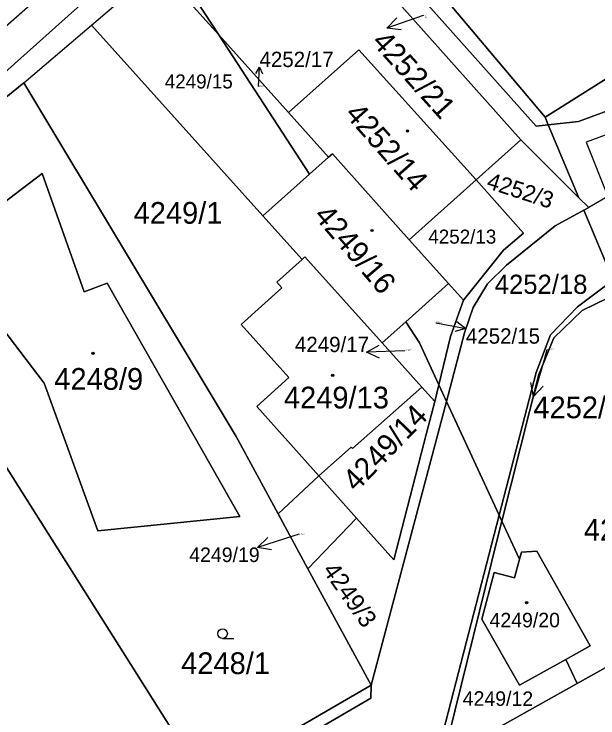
# Model space of a CAD drawing. Extents: x -598233 to -596890, y -1157848 to -1156431.
# Drawn here: x -598163.7 to -598118, y -1156969.1 to -1156914 of the extents above; entities that cross this region are included whole.
import ezdxf

# ---------------------------------------------------------------- set-up
doc = ezdxf.new("R2010")
doc.units = 0
for name, color, linetype in [('Level 1', 7, 'Continuous'), ('Level 3', 7, 'Continuous'), ('Level 4', 7, 'Continuous'), ('Level 5', 7, 'Continuous'), ('Level 57', 7, 'Continuous'), ('Level 60', 7, 'Continuous'), ('Vrstva 60', 7, 'Continuous')]:
    doc.layers.add(name, color=color, linetype=linetype)

msp = doc.modelspace()

# ---------------------------------------------------------------- linework, layer by layer
at = {"layer": 'Level 1'}
for points in [[(-598143.12, -1156902.43), (-598141.91, -1156901.35), (-598122.85, -1156922.75), (-598121.9, -1156922.65)], [(-598143.12, -1156902.43), (-598124.06, -1156923.83)], [(-598151.58, -1156909.65), (-598147.69, -1156915.62)], [(-598157.65, -1156914.85), (-598152.41, -1156910.36)], [(-598152.41, -1156910.36), (-598147.69, -1156915.62)], [(-598131.56, -1156910.86), (-598122.15, -1156922.06)], [(-598122.15, -1156922.06), (-598121.3, -1156921.53), (-598108.44, -1156913.42)], [(-598162.94, -1156919.38), (-598157.65, -1156914.85)], [(-598157.65, -1156914.85), (-598144.23, -1156929.78)], [(-598121.9, -1156922.65), (-598119.55, -1156922.4), (-598105.44, -1156917.19), (-598102.92, -1156914.93)], [(-598142.23, -1156921.7), (-598147.69, -1156915.62)], [(-598147.69, -1156915.62), (-598140.59, -1156926.52)], [(-598127.55, -1156926.97), (-598136.73, -1156916.78), (-598142.23, -1156921.7)], [(-598162.94, -1156919.38), (-598176.4, -1156930.28)], [(-598162.94, -1156919.38), (-598146.32, -1156947.06), (-598143.04, -1156953.11)], [(-598139.09, -1156925.18), (-598142.23, -1156921.7)], [(-598122.15, -1156922.06), (-598121.9, -1156922.65)], [(-598121.9, -1156922.65), (-598119.52, -1156928.37)], [(-598124.06, -1156923.83), (-598127.55, -1156926.97)], [(-598119.52, -1156928.37), (-598124.06, -1156923.83)], [(-598132.78, -1156931.65), (-598138.8, -1156924.92), (-598139.09, -1156925.18)], [(-598140.59, -1156926.52), (-598139.09, -1156925.18)], [(-598169.33, -1156932.42), (-598161.5, -1156926.46), (-598158.22, -1156935.72), (-598156.43, -1156935.06), (-598146.05, -1156953.32), (-598157.15, -1156954.44), (-598161.35, -1156942.88), (-598169.33, -1156932.42)], [(-598144.23, -1156929.78), (-598140.59, -1156926.52)], [(-598132.78, -1156931.65), (-598127.55, -1156926.97)], [(-598128.55, -1156936.38), (-598125.42, -1156932.47), (-598123.85, -1156931.14), (-598127.55, -1156926.97)], [(-598118.74, -1156929.14), (-598119.52, -1156928.37)], [(-598129.87, -1156944.31), (-598128.45, -1156938.93), (-598127.79, -1156936.95), (-598126.65, -1156935.1), (-598125.17, -1156933.64), (-598121.36, -1156930.56), (-598119.11, -1156929.34)], [(-598119.11, -1156929.34), (-598118.74, -1156929.14)], [(-598119.11, -1156929.34), (-598116.8, -1156934.87)], [(-598144.23, -1156929.78), (-598141.17, -1156933.19)], [(-598129.71, -1156935.09), (-598132.78, -1156931.65)], [(-598141.17, -1156933.19), (-598143.14, -1156934.97), (-598142.74, -1156935.41), (-598145.93, -1156938.29), (-598142.2, -1156942.45), (-598144.71, -1156944.7), (-598139.85, -1156950.15)], [(-598141.17, -1156933.19), (-598140.95, -1156932.99), (-598134.89, -1156939.72)], [(-598116.8, -1156934.87), (-598117.12, -1156935.04), (-598119.62, -1156936.9), (-598121.74, -1156939.11), (-598122.85, -1156942.04), (-598125.74, -1156953.22)], [(-598133.06, -1156938.08), (-598129.71, -1156935.09)], [(-598129.71, -1156935.09), (-598128.55, -1156936.38)], [(-598125.53, -1156953.68), (-598122.63, -1156942.2), (-598121.47, -1156939.34), (-598119.26, -1156937.2), (-598117.28, -1156936.23), (-598116.41, -1156935.8)], [(-598128.55, -1156936.38), (-598129.56, -1156939.23), (-598130.47, -1156943.02)], [(-598134.89, -1156939.72), (-598133.06, -1156938.08)], [(-598130.47, -1156943.02), (-598131.99, -1156939.72), (-598133.06, -1156938.08)], [(-598134.89, -1156939.72), (-598131.8, -1156943.19)], [(-598130.47, -1156943.02), (-598130.78, -1156944.33)], [(-598129.87, -1156944.31), (-598130.47, -1156943.02)], [(-598131.8, -1156943.19), (-598137.22, -1156948.01), (-598137.32, -1156947.9), (-598139.85, -1156950.15)], [(-598130.78, -1156944.33), (-598131.8, -1156943.19)], [(-598136.9, -1156953.46), (-598133.99, -1156956.71), (-598131.42, -1156946.81), (-598130.78, -1156944.33)], [(-598135.75, -1156966.54), (-598129.87, -1156944.31)], [(-598125.74, -1156953.22), (-598129.87, -1156944.31)], [(-598150.11, -1156971.99), (-598166.14, -1156946.6)], [(-598139.85, -1156950.15), (-598143.04, -1156953.11)], [(-598139.85, -1156950.15), (-598136.9, -1156953.46)], [(-598143.04, -1156953.11), (-598140.71, -1156957.41)], [(-598136.9, -1156953.46), (-598140.71, -1156957.41)], [(-598104.61, -1157039.73), (-598134.52, -1156987.14), (-598125.74, -1156953.22)], [(-598125.74, -1156953.22), (-598125.53, -1156953.68)], [(-598125.53, -1156953.68), (-598125.92, -1156955.22), (-598126.35, -1156956.92), (-598130.12, -1156972.27)], [(-598124.15, -1156956.66), (-598125.53, -1156953.68)], [(-598124.15, -1156956.66), (-598124.01, -1156956.12), (-598122.81, -1156956.04), (-598118.63, -1156963.45), (-598120.53, -1156964.51)], [(-598124.15, -1156956.66), (-598124.55, -1156958.12), (-598126.14, -1156957.71), (-598127.09, -1156961.36), (-598124.15, -1156966.53), (-598120.53, -1156964.51)], [(-598140.71, -1156957.41), (-598135.75, -1156966.54)], [(-598114.15, -1156963.33), (-598119.65, -1156966.41)], [(-598120.53, -1156964.51), (-598119.65, -1156966.41)], [(-598148.82, -1156974.13), (-598135.75, -1156966.54)], [(-598108.73, -1157042.03), (-598147.38, -1156974.3), (-598135.78, -1156967.54), (-598135.75, -1156966.54)], [(-598119.65, -1156966.41), (-598120.52, -1156966.9), (-598130.12, -1156972.27)]]:
    msp.add_lwpolyline(points, dxfattribs=at)
at = {"layer": 'Level 3'}
for points in [[(-598057.95, -1156818.8), (-598058.69, -1156819.33), (-598061.79, -1156822.43), (-598078.77, -1156836.05), (-598109.52, -1156862.03), (-598118.15, -1156872.26), (-598141.43, -1156896.84), (-598150.37, -1156905.66), (-598157.25, -1156912.11), (-598177.03, -1156929.81)], [(-598179.09, -1156927.87), (-598158.76, -1156910), (-598144.1, -1156895.96), (-598121.09, -1156871.89), (-598099.46, -1156844.8)], [(-598100.44, -1156916.94), (-598100.78, -1156919.19), (-598101.76, -1156921.33), (-598103.15, -1156923.02), (-598104.84, -1156918.82), (-598118.95, -1156924.02), (-598117.25, -1156928.26), (-598118.74, -1156929.14)]]:
    msp.add_lwpolyline(points, dxfattribs=at)
at = {"layer": 'Level 5'}
msp.add_line((-598147.39, -1156962.87), (-598146.515, -1156962.87), dxfattribs=at)
for centre, radius in [((-598132.92, -1156923.13), 0.09), ((-598132.92, -1156923.13), 0.0521), ((-598135.7, -1156930.93), 0.09), ((-598135.7, -1156930.93), 0.0521), ((-598157.53, -1156940.54), 0.09), ((-598157.53, -1156940.54), 0.0521), ((-598138.77, -1156942.28), 0.09), ((-598138.77, -1156942.28), 0.0521), ((-598123.6, -1156960.06), 0.09), ((-598123.6, -1156960.06), 0.0521), ((-598147.39, -1156962.495), 0.375)]:
    msp.add_circle(centre, radius, dxfattribs=at)
at = {"layer": 'Level 57'}
for p, q in [((-598131.696, -1156914.089), (-598134.525, -1156915.088)), ((-598131.67, -1156914.08), (-598131.696, -1156914.089)), ((-598144.58, -1156919.66), (-598144.5, -1156918.13)), ((-598130.71, -1156938.16), (-598128.35, -1156938.59)), ((-598133.122, -1156940.34), (-598136.12, -1156940.45)), ((-598133.12, -1156940.34), (-598133.122, -1156940.34)), ((-598122.01, -1156940.27), (-598122.235, -1156941.048)), ((-598122.235, -1156941.048), (-598123.07, -1156943.93)), ((-598141.48, -1156954.74), (-598141.801, -1156954.842)), ((-598141.801, -1156954.842), (-598144.66, -1156955.75))]:
    msp.add_line(p, q, dxfattribs=at)
for points in [[(-598133.415, -1156915.227), (-598134.525, -1156915.088), (-598133.748, -1156914.284)], [(-598144.782, -1156918.627), (-598144.5, -1156918.13), (-598144.272, -1156918.653)], [(-598129.065, -1156938.053), (-598128.35, -1156938.59), (-598129.208, -1156938.84)], [(-598135.102, -1156940.913), (-598136.12, -1156940.45), (-598135.139, -1156939.914)], [(-598122.311, -1156943.108), (-598123.07, -1156943.93), (-598123.272, -1156942.83)], [(-598143.556, -1156955.924), (-598144.66, -1156955.75), (-598143.859, -1156954.971)]]:
    msp.add_lwpolyline(points, dxfattribs=at)
at = {"layer": 'Level 60'}
for points in [[(-598118.65, -1156898.76), (-598108.44, -1156913.42), (-598121.3, -1156921.53), (-598122.15, -1156922.06), (-598131.56, -1156910.86)], [(-598141.91, -1156901.35), (-598143.12, -1156902.43), (-598151.58, -1156909.65), (-598142.18, -1156899.7), (-598131.56, -1156910.86), (-598122.15, -1156922.06), (-598121.9, -1156922.65), (-598122.85, -1156922.75)], [(-598143.12, -1156902.43), (-598141.91, -1156901.35), (-598122.85, -1156922.75), (-598121.9, -1156922.65), (-598119.52, -1156928.37), (-598124.06, -1156923.83)], [(-598147.69, -1156915.62), (-598151.58, -1156909.65), (-598143.12, -1156902.43), (-598124.06, -1156923.83), (-598127.55, -1156926.97), (-598136.73, -1156916.78), (-598142.23, -1156921.7)], [(-598152.41, -1156910.36), (-598151.58, -1156909.65), (-598147.69, -1156915.62)], [(-598157.65, -1156914.85), (-598152.41, -1156910.36), (-598147.69, -1156915.62), (-598140.59, -1156926.52), (-598144.23, -1156929.78)], [(-598105.44, -1156917.19), (-598119.55, -1156922.4), (-598121.9, -1156922.65), (-598122.15, -1156922.06), (-598121.3, -1156921.53), (-598108.44, -1156913.42), (-598103.79, -1156913.92), (-598102.92, -1156914.93)], [(-598146.32, -1156947.06), (-598162.94, -1156919.38), (-598157.65, -1156914.85), (-598144.23, -1156929.78), (-598141.17, -1156933.19), (-598143.14, -1156934.97), (-598142.74, -1156935.41), (-598145.93, -1156938.29), (-598142.2, -1156942.45), (-598144.71, -1156944.7), (-598139.85, -1156950.15), (-598143.04, -1156953.11)], [(-598119.55, -1156922.4), (-598105.44, -1156917.19), (-598102.92, -1156914.93), (-598100.44, -1156916.94), (-598100.22, -1156919.23), (-598095.01, -1156932.75), (-598096.28, -1156930.31), (-598097.52, -1156929.1), (-598099.11, -1156928.49), (-598100.85, -1156928.57), (-598114.15, -1156933.49), (-598116.8, -1156934.87), (-598119.11, -1156929.34), (-598118.74, -1156929.14), (-598119.52, -1156928.37), (-598121.9, -1156922.65)], [(-598139.09, -1156925.18), (-598140.59, -1156926.52), (-598147.69, -1156915.62), (-598142.23, -1156921.7)], [(-598139.09, -1156925.18), (-598142.23, -1156921.7), (-598136.73, -1156916.78), (-598127.55, -1156926.97), (-598132.78, -1156931.65), (-598138.8, -1156924.92)], [(-598176.4, -1156930.28), (-598162.94, -1156919.38), (-598146.32, -1156947.06), (-598143.04, -1156953.11), (-598140.71, -1156957.41), (-598135.75, -1156966.54), (-598148.82, -1156974.13), (-598150.11, -1156971.99), (-598166.14, -1156946.6), (-598175.28, -1156932.07), (-598175.47, -1156931.7)], [(-598127.55, -1156926.97), (-598124.06, -1156923.83), (-598119.52, -1156928.37), (-598118.74, -1156929.14), (-598119.11, -1156929.34), (-598121.36, -1156930.56), (-598125.17, -1156933.64), (-598126.65, -1156935.1), (-598127.79, -1156936.95), (-598128.45, -1156938.93), (-598129.87, -1156944.31), (-598130.47, -1156943.02), (-598129.56, -1156939.23), (-598128.55, -1156936.38), (-598125.42, -1156932.47), (-598123.85, -1156931.14)], [(-598144.23, -1156929.78), (-598140.59, -1156926.52), (-598139.09, -1156925.18), (-598138.8, -1156924.92), (-598132.78, -1156931.65), (-598129.71, -1156935.09), (-598133.06, -1156938.08), (-598134.89, -1156939.72), (-598140.95, -1156932.99), (-598141.17, -1156933.19)], [(-598169.33, -1156932.42), (-598161.5, -1156926.46), (-598158.22, -1156935.72), (-598156.43, -1156935.06), (-598146.05, -1156953.32), (-598157.15, -1156954.44), (-598161.35, -1156942.88)], [(-598161.5, -1156926.46), (-598169.33, -1156932.42), (-598161.35, -1156942.88), (-598157.15, -1156954.44), (-598146.05, -1156953.32), (-598156.43, -1156935.06), (-598158.22, -1156935.72)], [(-598132.78, -1156931.65), (-598127.55, -1156926.97), (-598123.85, -1156931.14), (-598125.42, -1156932.47), (-598128.55, -1156936.38), (-598129.71, -1156935.09)], [(-598117.12, -1156935.04), (-598119.62, -1156936.9), (-598121.74, -1156939.11), (-598122.85, -1156942.04), (-598125.74, -1156953.22), (-598129.87, -1156944.31), (-598128.45, -1156938.93), (-598127.79, -1156936.95), (-598126.65, -1156935.1), (-598125.17, -1156933.64), (-598121.36, -1156930.56), (-598119.11, -1156929.34), (-598116.8, -1156934.87)], [(-598143.14, -1156934.97), (-598141.17, -1156933.19), (-598140.95, -1156932.99), (-598134.89, -1156939.72), (-598131.8, -1156943.19), (-598137.22, -1156948.01), (-598137.32, -1156947.9), (-598139.85, -1156950.15), (-598144.71, -1156944.7), (-598142.2, -1156942.45), (-598145.93, -1156938.29), (-598142.74, -1156935.41)], [(-598119.62, -1156936.9), (-598117.12, -1156935.04), (-598116.8, -1156934.87), (-598116.41, -1156935.8), (-598117.28, -1156936.23), (-598119.26, -1156937.2), (-598121.47, -1156939.34), (-598122.63, -1156942.2), (-598125.53, -1156953.68), (-598125.74, -1156953.22), (-598122.85, -1156942.04), (-598121.74, -1156939.11)], [(-598130.47, -1156943.02), (-598131.99, -1156939.72), (-598133.06, -1156938.08), (-598129.71, -1156935.09), (-598128.55, -1156936.38), (-598129.56, -1156939.23)], [(-598116.41, -1156935.8), (-598113.17, -1156943.56), (-598109.27, -1156953.51), (-598106.73, -1156959.99), (-598114.27, -1156963.06), (-598114.15, -1156963.33), (-598119.65, -1156966.41), (-598120.53, -1156964.51), (-598118.63, -1156963.45), (-598122.81, -1156956.04), (-598124.01, -1156956.12), (-598124.15, -1156956.66), (-598125.53, -1156953.68), (-598122.63, -1156942.2), (-598121.47, -1156939.34), (-598119.26, -1156937.2), (-598117.28, -1156936.23)], [(-598130.78, -1156944.33), (-598131.8, -1156943.19), (-598134.89, -1156939.72), (-598133.06, -1156938.08), (-598131.99, -1156939.72), (-598130.47, -1156943.02)], [(-598166.14, -1156946.6), (-598150.11, -1156971.99), (-598170.3, -1156992.5), (-598173.05, -1156995.3), (-598184.68, -1156981.99), (-598195.78, -1156969.72), (-598204.71, -1156959.73), (-598205.01, -1156959.45), (-598182.53, -1156938.39), (-598182.33, -1156938.71), (-598178.97, -1156942.36), (-598183.73, -1156946.69), (-598183.39, -1156947.03), (-598187.46, -1156950.75), (-598184.17, -1156954.37), (-598185.98, -1156956.09), (-598182.45, -1156959.89), (-598180.57, -1156958.17), (-598178.8, -1156960.21), (-598170.05, -1156952.22), (-598171.04, -1156951.09), (-598167.19, -1156947.57)], [(-598136.9, -1156953.46), (-598133.99, -1156956.71), (-598131.42, -1156946.81), (-598130.78, -1156944.33), (-598130.47, -1156943.02), (-598129.87, -1156944.31), (-598135.75, -1156966.54), (-598140.71, -1156957.41)], [(-598131.8, -1156943.19), (-598130.78, -1156944.33), (-598131.42, -1156946.81), (-598133.99, -1156956.71), (-598136.9, -1156953.46), (-598139.85, -1156950.15), (-598137.32, -1156947.9), (-598137.22, -1156948.01)], [(-598134.52, -1156987.14), (-598104.61, -1157039.73), (-598108.73, -1157042.03), (-598147.38, -1156974.3), (-598135.78, -1156967.54), (-598135.75, -1156966.54), (-598129.87, -1156944.31), (-598125.74, -1156953.22)], [(-598139.85, -1156950.15), (-598136.9, -1156953.46), (-598140.71, -1156957.41), (-598143.04, -1156953.11)], [(-598104.61, -1157039.73), (-598134.52, -1156987.14), (-598125.74, -1156953.22), (-598125.53, -1156953.68), (-598125.92, -1156955.22), (-598126.35, -1156956.92), (-598130.12, -1156972.27), (-598130.42, -1156974.91), (-598130.68, -1156975.88), (-598133.55, -1156986.8), (-598127.18, -1156997.94), (-598117.63, -1157014.54), (-598110.62, -1157026.88), (-598103.62, -1157039.18)], [(-598119.65, -1156966.41), (-598120.52, -1156966.9), (-598130.12, -1156972.27), (-598126.35, -1156956.92), (-598125.92, -1156955.22), (-598125.53, -1156953.68), (-598124.15, -1156956.66), (-598124.55, -1156958.12), (-598126.14, -1156957.71), (-598127.09, -1156961.36), (-598124.15, -1156966.53), (-598120.53, -1156964.51)], [(-598124.15, -1156956.66), (-598124.01, -1156956.12), (-598122.81, -1156956.04), (-598118.63, -1156963.45), (-598120.53, -1156964.51), (-598124.15, -1156966.53), (-598127.09, -1156961.36), (-598126.14, -1156957.71), (-598124.55, -1156958.12)], [(-598104.59, -1156985.23), (-598109.71, -1156987.97), (-598125.52, -1156996.99), (-598127.97, -1156992.69), (-598125.35, -1156991.18), (-598125.21, -1156991.5), (-598123.91, -1156991.08), (-598122.87, -1156990.28), (-598122.65, -1156990.01), (-598122.81, -1156989.73), (-598118.41, -1156987.2), (-598122.75, -1156979.64), (-598121.71, -1156979.04), (-598124.43, -1156974.35), (-598129.82, -1156977.45), (-598130.68, -1156975.88), (-598130.42, -1156974.91), (-598130.12, -1156972.27), (-598120.52, -1156966.9), (-598119.65, -1156966.41), (-598114.15, -1156963.33), (-598111.48, -1156969.45), (-598108.73, -1156975.76), (-598105.95, -1156982.12)], [(-598147.38, -1156974.3), (-598108.73, -1157042.03), (-598109.57, -1157042.5), (-598115.98, -1157031.27), (-598124.4, -1157016.33), (-598132.73, -1157001.97), (-598141.12, -1156987), (-598148.82, -1156974.13), (-598135.75, -1156966.54), (-598135.78, -1156967.54)]]:
    msp.add_lwpolyline(points, close=True, dxfattribs=at)
at = {"layer": 'Vrstva 60'}
msp.add_lwpolyline([(-598227.39, -1156977.29), (-598205.01, -1156959.45), (-598182.53, -1156938.39), (-598179.13, -1156935.14), (-598176.46, -1156932.6), (-598175.47, -1156931.7), (-598176.4, -1156930.28), (-598162.94, -1156919.38), (-598157.65, -1156914.85), (-598152.41, -1156910.36), (-598151.58, -1156909.65), (-598142.18, -1156899.7), (-598128.28, -1156885.01), (-598120.66, -1156877.67)], dxfattribs=at)

# ---------------------------------------------------------------- texts
at = {"layer": 'Level 4'}
for s, height, rotation, p in [('4252/21', 0.1, 312.0152, (-598131.67, -1156914.08)), ('4252/14', 1.7, 311.4, (-598137.89, -1156921.86)), ('4252/3', 1.3, 342, (-598126.81, -1156927.59)), ('4249/16', 1.7, 310.5, (-598140.32, -1156929.81)), ('4249/14', 1.7, 45.9, (-598136.94, -1156951.47)), ('4249/3', 1.38, 305.2429, (-598139.614, -1156957.54)), ('4249/20', 1.14, 0.1186, (-598126.5, -1156962.01)), ('4249/12', 1.14, 359.7509, (-598128.6, -1156968.14))]:
    msp.add_text(s, height=height, rotation=rotation, dxfattribs=at).set_placement(p)
for s, height, p in [('4249/15', 1.1, (-598151.91, -1156919.81)), ('4252/17', 0.1, (-598144.58, -1156919.66)), ('4249/1', 1.7, (-598154.35, -1156930.4)), ('4252/13', 1.1, (-598131.29, -1156931.96)), ('4252/18', 1.5, (-598126.092, -1156935.89)), ('4252/15', 0.1, (-598130.71, -1156938.16)), ('4249/17', 0.1, (-598133.12, -1156940.34)), ('4252/19', 0.1, (-598122.01, -1156940.27)), ('4248/9', 1.7, (-598160.556, -1156943.4)), ('4249/13', 1.7, (-598142.59, -1156944.86)), ('4252/5', 1.7, (-598119.12, -1156955.21)), ('4249/19', 0.1, (-598141.48, -1156954.74)), ('4248/1', 1.7, (-598150.63, -1156965.66))]:
    msp.add_text(s, height=height, dxfattribs=at).set_placement(p)
at = {"layer": 'Level 57'}
msp.add_text('4252/21', height=1.7, rotation=312.0152, dxfattribs=at).set_placement((-598135.787, -1156916.226))
for s, height, p in [('4252/17', 1.2, (-598144.5, -1156918.13)), ('4252/15', 1.2, (-598128.35, -1156939.79)), ('4249/17', 1.2, (-598141.728, -1156940.45)), ('4252/19', 1.7, (-598123.07, -1156945.63)), ('4249/19', 1.14, (-598149.998, -1156956.89))]:
    msp.add_text(s, height=height, dxfattribs=at).set_placement(p)

doc.saveas('drawing.dxf')
